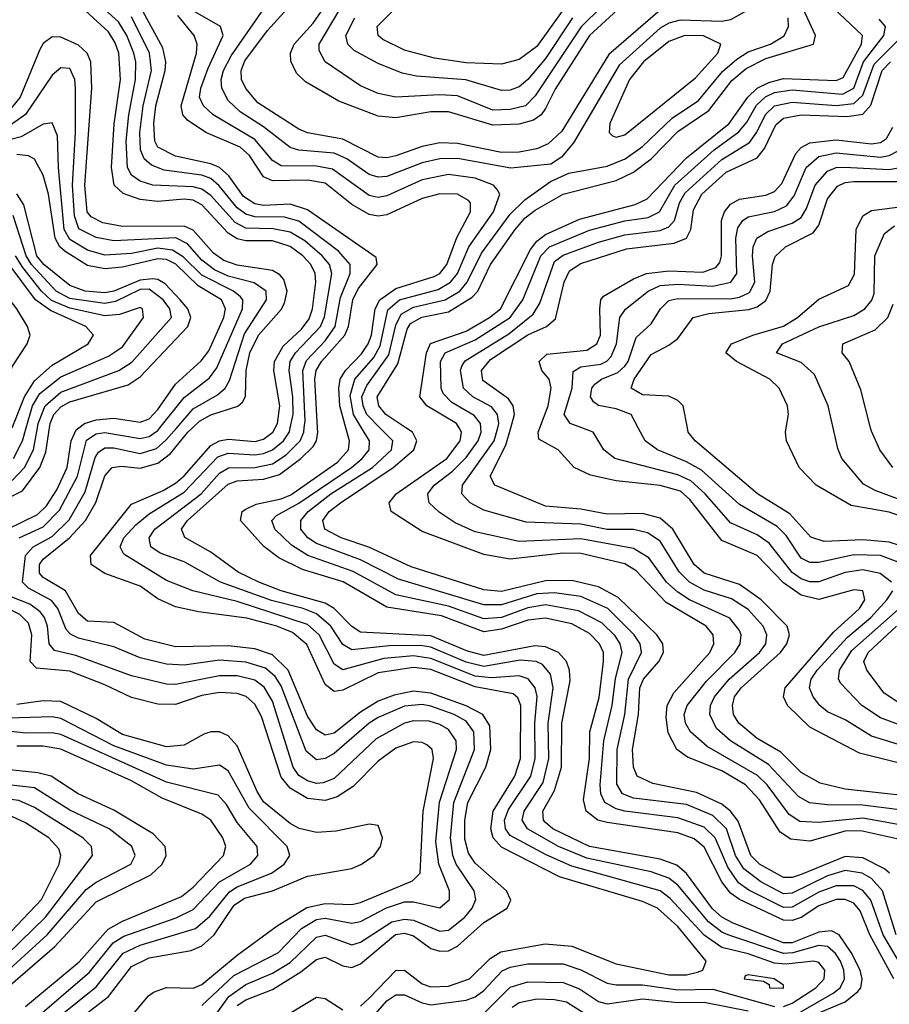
# Model space of a CAD drawing. Header units: inches. Extents: x 990535 to 1117859, y 769386 to 892122.
# Tile 848 of 1056: x 1050356 to 1052330, y 878692 to 880926. Entities that reach past the tile are written whole.
import ezdxf

# ---------------------------------------------------------------- set-up
doc = ezdxf.new("R2010")
doc.units = ezdxf.units.IN
doc.header["$MEASUREMENT"] = 0
doc.layers.add('B0857', color=7, linetype='Continuous')
doc.layers.add('B0858', color=7, linetype='Continuous')

msp = doc.modelspace()

# ---------------------------------------------------------------- linework, layer by layer
at = {"layer": 'B0857', "color": 5}
for points, elevation in [([(1050296.1, 879823.9), (1050362.8, 879857.2), (1050401.9, 879910), (1050415.7, 879944.3), (1050423.9, 880000)], 3620), ([(1050328.4, 879770), (1050396.8, 879803.2), (1050417, 879823), (1050440.5, 879859.5), (1050463.9, 879910), (1050473.5, 879970), (1050484.5, 879995.5), (1050490.4, 880000)], 3580), ([(1050339.6, 879880.4), (1050367.1, 879910), (1050387.6, 879950), (1050396.7, 880000)], 3640), ([(1050342.4, 879930), (1050362.5, 879970), (1050371.1, 880000)], 3660), ([(1050355.4, 879750), (1050410, 879775.4), (1050446.9, 879813.1), (1050487.4, 879890), (1050508.1, 879971.9), (1050530, 879986), (1050550, 879989.5), (1050630, 879975.8), (1050650, 879980), (1050670, 879994), (1050674.8, 880000)], 3560), ([(1050802.2, 878670), (1050831.1, 878710), (1050870, 878736.9), (1050930, 878762.9), (1050970, 878787), (1051030, 878844.9), (1051050, 878849.1), (1051110, 878827.5), (1051130, 878833.4), (1051200.8, 878879.2), (1051230, 878885.6), (1051250, 878882.8), (1051310, 878858.1), (1051330, 878860.5), (1051367, 878890), (1051383.2, 878910), (1051391.5, 878930), (1051388.3, 878950), (1051346.9, 879010), (1051339.4, 879030), (1051334.2, 879070), (1051341.7, 879150), (1051388.4, 879270), (1051386.9, 879310), (1051370, 879334.7), (1051342.3, 879350), (1051290, 879368.3), (1051270, 879372.3), (1051230, 879368.2), (1051170, 879342.9), (1051149.3, 879330), (1051070, 879261.1), (1051050, 879250.2), (1051030, 879246.7), (1051006.7, 879266.7), (1050950, 879414.4), (1050936.1, 879436.1), (1050914.4, 879454.4), (1050870, 879468.3), (1050810, 879472.7), (1050730, 879461.6), (1050690, 879463.7), (1050630, 879478.1), (1050570, 879502.9), (1050490, 879522.7), (1050471.5, 879531.5), (1050462.3, 879542.3), (1050443.1, 879590), (1050428.5, 879608.5), (1050376.4, 879636.4), (1050362.8, 879650), (1050370, 879710.1), (1050386.7, 879730), (1050430, 879753.7), (1050468.7, 879791.3), (1050505.3, 879854.7), (1050527.4, 879932.6), (1050535.2, 879944.8), (1050550, 879954.5), (1050570, 879954.4), (1050630, 879941.9), (1050666.7, 879953.3), (1050688.3, 879971.7), (1050712.9, 880000)], 3540), ([(1050850, 878689.4), (1050870, 878702.5), (1050930, 878726.1), (1050994.3, 878765.7), (1051030, 878794.2), (1051050, 878799.5), (1051090, 878779.9), (1051110, 878775.9), (1051130, 878784.2), (1051209.4, 878850.6), (1051230, 878853.4), (1051250, 878847.9), (1051290, 878819.1), (1051310, 878812.5), (1051330, 878813.9), (1051350, 878823.9), (1051410, 878878), (1051463.2, 878910), (1051471.4, 878928.6), (1051461.7, 878950), (1051390, 879012.5), (1051375.4, 879035.4), (1051367, 879067), (1051366.6, 879110), (1051373.9, 879150), (1051414.3, 879230), (1051425.6, 879270), (1051423.7, 879323.7), (1051407.7, 879350), (1051370, 879369.2), (1051290, 879398.3), (1051250, 879402.6), (1051206.7, 879393.3), (1051170, 879379.5), (1051130, 879355), (1051070, 879307.2), (1051050, 879303), (1051030, 879315.2), (1051010, 879345.9), (1050966, 879450), (1050930, 879484.6), (1050890, 879498.8), (1050830, 879505.5), (1050710, 879503.1), (1050640.5, 879520.5), (1050570, 879558.1), (1050510, 879561.2), (1050490, 879578.5), (1050460.3, 879630), (1050410, 879660.3), (1050401.3, 879670), (1050401.5, 879690), (1050410, 879702.2), (1050469.7, 879750.3), (1050505.9, 879790), (1050529.5, 879830.5), (1050550, 879891), (1050566.1, 879910), (1050587.3, 879912.7), (1050630, 879908.7), (1050670, 879919.6), (1050698.5, 879941.4), (1050737.8, 879990), (1050748.5, 880000)], 3520), ([(1051130, 878688.2), (1051150, 878705.9), (1051210, 878768.9), (1051230, 878769.4), (1051270, 878738.6), (1051290, 878731.7), (1051330, 878733.3), (1051377.6, 878750), (1051424.1, 878795.9), (1051448.8, 878811.2), (1051549.3, 878829.3), (1051610, 878823.9), (1051710, 878784), (1051830, 878759.3), (1051870, 878758.9), (1051894.8, 878765.2), (1051907.2, 878770), (1051914.3, 878790), (1051850, 878868.4), (1051803.8, 878910), (1051770, 878925.3), (1051581.5, 878981.5), (1051450, 879049), (1051430.9, 879070), (1051425.7, 879090), (1051431.2, 879130), (1051480.2, 879210), (1051493.4, 879250), (1051493.8, 879370), (1051487.3, 879387.3), (1051476.2, 879396.2), (1051390, 879412.4), (1051290, 879451.4), (1051250, 879456.6), (1051170, 879444.2), (1051090, 879404.8), (1051070, 879402.1), (1051050, 879418), (1051008.1, 879508.1), (1050975.4, 879535.4), (1050939.9, 879550), (1050871.9, 879568.1), (1050762.3, 879582.3), (1050710, 879594), (1050670, 879612.1), (1050630, 879640.5), (1050550, 879669.6), (1050518.6, 879690), (1050516.8, 879710), (1050610, 879826.4), (1050682.3, 879857.7), (1050710, 879874.6), (1050730, 879891.3), (1050790, 879960.1), (1050810, 879970.7), (1050830, 879973.8), (1050891, 879969), (1050910, 879974), (1050931.3, 879990), (1050936.6, 880000)], 3480), ([(1052090, 878687), (1052110, 878694.6), (1052163.7, 878730), (1052182.4, 878750), (1052183.7, 878770), (1052170, 878786.8), (1052158.5, 878790), (1052096.5, 878783.5), (1052070, 878785.7), (1052010, 878806.5), (1051950, 878821.1), (1051910, 878848.9), (1051832.6, 878932.6), (1051810, 878949.3), (1051610, 879005.5), (1051551.3, 879031.3), (1051470, 879075.2), (1051459, 879090), (1051457, 879110), (1051466, 879134), (1051516.6, 879210), (1051526.6, 879250), (1051525.5, 879330), (1051530.6, 879390.6), (1051526.7, 879410), (1051510.7, 879430.7), (1051490, 879437.3), (1051427.2, 879432.8), (1051390, 879436.4), (1051290, 879476.4), (1051250, 879482.7), (1051183, 879477), (1051090, 879451.2), (1051070, 879463.9), (1051035.9, 879530), (1051010, 879553.4), (1050850, 879606.1), (1050749.2, 879630), (1050690, 879653.5), (1050593.1, 879713.1), (1050584.6, 879730), (1050593, 879750), (1050620.2, 879779.8), (1050650, 879805), (1050730, 879853.6), (1050806, 879934), (1050830, 879942.4), (1050890, 879938.4), (1050910, 879941.5), (1050930.1, 879949.9), (1050954.9, 879970), (1050968.8, 879991.1), (1050970.7, 880000)], 3460), ([(1052110, 878663.7), (1052202.5, 878717.5), (1052218.7, 878730), (1052228.9, 878750), (1052227.4, 878770), (1052219.5, 878790), (1052207.9, 878807.9), (1052190, 878823.1), (1052170, 878825.9), (1052110.9, 878809.1), (1052090, 878807.7), (1051968.1, 878848.1), (1051950, 878856), (1051919.5, 878879.5), (1051850, 878962.2), (1051830, 878978.1), (1051790, 878992.8), (1051643.7, 879023.7), (1051579.4, 879050), (1051509.4, 879090), (1051496.9, 879110), (1051501.2, 879130), (1051544.3, 879195.7), (1051557.8, 879250), (1051555.9, 879330), (1051567.4, 879410), (1051561, 879441), (1051542.8, 879462.8), (1051528.7, 879470), (1051492.6, 879472.6), (1051410, 879458.3), (1051370, 879468.2), (1051290, 879502.3), (1051266.4, 879506.4), (1051194.3, 879505.7), (1051110, 879496.4), (1051090, 879508.6), (1051062.7, 879550), (1051030, 879577.9), (1051000.1, 879590), (1050928, 879608), (1050811.9, 879650), (1050730, 879695.8), (1050675.2, 879715.2), (1050654, 879730), (1050650.2, 879750), (1050663.1, 879770), (1050768.3, 879850), (1050810, 879897), (1050830.7, 879909.3), (1050890, 879909.7), (1050930, 879918.1), (1050961.5, 879938.5), (1050992.7, 879970), (1051001.2, 879990), (1051002.4, 880000)], 3440), ([(1052170, 878673.1), (1052230, 878697.7), (1052258.9, 878721.1), (1052265.7, 878730), (1052269, 878750), (1052264.1, 878770), (1052244, 878810), (1052216.6, 878850), (1052199.1, 878859.1), (1052170, 878856), (1052110, 878831.9), (1052090, 878831.6), (1051976, 878876), (1051950, 878889.8), (1051928.6, 878908.6), (1051870, 878988.9), (1051847.8, 879007.8), (1051810, 879021.6), (1051650, 879050.4), (1051566.4, 879090), (1051550, 879104.8), (1051545.6, 879110), (1051543.7, 879130), (1051570, 879176.9), (1051586.2, 879230), (1051587, 879330), (1051606.2, 879426.2), (1051604.7, 879450), (1051597.9, 879470), (1051579.6, 879490), (1051550, 879503.1), (1051525.7, 879505.7), (1051410, 879483.6), (1051373, 879493), (1051290, 879527.8), (1051130, 879536), (1051110, 879549.1), (1051069.9, 879589.9), (1051050, 879602.1), (1050950, 879630.3), (1050898.9, 879650), (1050852.5, 879672.5), (1050790, 879717.8), (1050731.4, 879751.4), (1050723.4, 879770), (1050737.7, 879790), (1050830, 879871.9), (1050850, 879879.8), (1050910, 879883.5), (1050945.8, 879894.2), (1050994.4, 879930), (1051022.4, 879957.6), (1051029.8, 879970), (1051033, 879990), (1051032.4, 880000)], 3420), ([(1052340.3, 878750), (1052285.9, 878850), (1052264.3, 878904.3), (1052250, 878921.4), (1052230, 878930.3), (1052210, 878930.1), (1052170, 878915.5), (1052130, 878889.4), (1052110, 878882.6), (1052090, 878883.3), (1051989.9, 878930), (1051970, 878944.7), (1051950.2, 878970.2), (1051910, 879048.8), (1051887.3, 879067.3), (1051850, 879081.2), (1051690, 879104.3), (1051668.6, 879110), (1051642, 879130), (1051635.8, 879155.8), (1051649.4, 879250), (1051650.6, 879310), (1051671.5, 879388.5), (1051681.9, 879470), (1051681.2, 879490), (1051672.7, 879510), (1051650, 879533.7), (1051610, 879555.2), (1051550, 879568.2), (1051510, 879563.3), (1051450, 879542.8), (1051410, 879536.9), (1051313.5, 879573.5), (1051190, 879592.7), (1051090.8, 879650.8), (1050998.4, 879678.4), (1050945, 879705), (1050910.9, 879730.9), (1050857.7, 879790), (1050861.6, 879810), (1050870, 879815.5), (1050893.1, 879826.9), (1050950, 879839), (1050971.8, 879848.2), (1051077.8, 879922.2), (1051102.6, 879950), (1051105.2, 879970), (1051096.9, 880000)], 3380), ([(1052375.1, 878750), (1052316.1, 878850), (1052288.6, 878928.6), (1052270, 878950.4), (1052250, 878960.8), (1052210, 878961.3), (1052170, 878946.6), (1052110, 878912.5), (1052090, 878911.8), (1052011.2, 878951.2), (1051988.1, 878968.1), (1051963.6, 879003.6), (1051935.2, 879070), (1051910, 879093.8), (1051850, 879115.3), (1051729.9, 879130), (1051710, 879135.4), (1051684.9, 879150), (1051675.4, 879170), (1051674.2, 879190), (1051682.2, 879290), (1051701.2, 879370), (1051708.6, 879431.4), (1051724.1, 879490), (1051719.7, 879510), (1051708.2, 879528.2), (1051677.4, 879557.4), (1051624.6, 879584.6), (1051550, 879598.1), (1051510, 879591.6), (1051450, 879569.7), (1051410, 879566.4), (1051330, 879595.7), (1051210, 879621.3), (1051113.7, 879673.7), (1051010.6, 879710.6), (1050973.6, 879733.6), (1050935.5, 879770), (1050928.9, 879790), (1050939.2, 879800.8), (1050990, 879829.2), (1051109.5, 879910), (1051133.9, 879930), (1051149.5, 879950), (1051150.5, 879970), (1051132.1, 880000)], 3360), ([(1052345.7, 878850), (1052314.5, 878950), (1052290, 878978), (1052268.7, 878990), (1052230, 878995.8), (1052190, 878983.7), (1052110, 878944.7), (1052090, 878943.2), (1052038.6, 878970), (1051999.9, 878999.9), (1051981.5, 879030), (1051960.7, 879090), (1051930, 879120.3), (1051870, 879145.4), (1051750, 879160.1), (1051724.9, 879170), (1051711.8, 879191.8), (1051712.7, 879270), (1051730, 879350), (1051738.5, 879430), (1051767.7, 879490), (1051764.7, 879510), (1051751.4, 879530), (1051691.1, 879590), (1051630, 879617.6), (1051570, 879625.9), (1051530, 879623), (1051450, 879598.1), (1051410, 879598.1), (1051216.4, 879656.4), (1051130, 879700.6), (1051030, 879737.5), (1051010.5, 879750), (1050994.3, 879770), (1050994.4, 879790), (1051011.3, 879810), (1051062.5, 879850), (1051157, 879910), (1051200.7, 879950), (1051203.4, 879970), (1051174, 880000)], 3340), ([(1052330.6, 878990), (1052319.6, 878999.6), (1052270, 879024.5), (1052230, 879027.2), (1052130, 878986.7), (1052110, 878980.1), (1052090, 878980), (1052035.5, 879010), (1052016.3, 879030), (1051987.5, 879107.5), (1051970.1, 879130.1), (1051950, 879146.3), (1051892.9, 879172.9), (1051793.3, 879193.3), (1051758.2, 879210), (1051750, 879230), (1051747.4, 879270), (1051761.2, 879350), (1051764, 879410), (1051772, 879430), (1051806.9, 879470), (1051817.4, 879490), (1051816.2, 879510), (1051802.6, 879530), (1051714.7, 879614.7), (1051670, 879639), (1051610, 879653.2), (1051550, 879652.6), (1051450, 879628.4), (1051410, 879632.3), (1051244.7, 879684.7), (1051148.9, 879728.9), (1051086.3, 879750), (1051048.7, 879770), (1051044.4, 879790), (1051058.9, 879810), (1051084.5, 879830), (1051203.9, 879910), (1051250.9, 879950), (1051258.2, 879970), (1051248.2, 879990), (1051233, 880000)], 3320), ([(1052347.6, 879067.6), (1052265.9, 879085.9), (1052230, 879084.7), (1052150, 879062.5), (1052106.8, 879066.8), (1052082.5, 879082.5), (1052035.7, 879155.7), (1052004, 879190), (1051950, 879221.5), (1051872.5, 879252.5), (1051848.3, 879270), (1051828.4, 879308.4), (1051823.9, 879343.9), (1051826.4, 879370), (1051841.3, 879398.7), (1051923.2, 879490), (1051932.3, 879510), (1051930.6, 879530), (1051914.2, 879550), (1051823.6, 879603.6), (1051755.8, 879675.8), (1051730, 879691.2), (1051630, 879714.8), (1051590, 879715.5), (1051470, 879702), (1051410, 879712.6), (1051270, 879764.4), (1051199.3, 879810), (1051195, 879830), (1051210.6, 879850), (1051325.7, 879930), (1051356.2, 879970), (1051359.1, 879990), (1051353.7, 880000)], 3280), ([(1052392.2, 879092.2), (1052270, 879114.3), (1052170, 879104.3), (1052127.3, 879107.3), (1052102.6, 879122.6), (1052052.7, 879190), (1052030.9, 879210.9), (1051916.9, 879276.9), (1051879.3, 879310), (1051867.8, 879330), (1051864.4, 879350), (1051871.3, 879370), (1051915.1, 879424.9), (1051979.5, 879490), (1051992.1, 879510), (1051993.9, 879530), (1051990, 879539.8), (1051967.9, 879567.9), (1051876.7, 879610), (1051850, 879627), (1051824.2, 879650), (1051784.7, 879704.7), (1051750, 879726.5), (1051630, 879748.4), (1051490, 879742.3), (1051390, 879763.8), (1051344.7, 879784.7), (1051308.6, 879808.6), (1051285.6, 879830), (1051283.5, 879843.5), (1051283, 879850), (1051297.4, 879870), (1051338.7, 879901.3), (1051370, 879932.2), (1051396.8, 879970), (1051404.2, 879990), (1051403.4, 880000)], 3260), ([(1052406.9, 879126.9), (1052270, 879143.9), (1052190, 879144.4), (1052149.4, 879149.4), (1052123.9, 879163.9), (1052056.2, 879236.2), (1051969.9, 879290), (1051938, 879318), (1051922.9, 879350), (1051924.2, 879370), (1051933.3, 879390), (1051967.1, 879430), (1052035.6, 879490), (1052049.7, 879510), (1052052.6, 879530), (1052043.6, 879550), (1052010, 879588), (1051971.8, 879611.8), (1051910, 879632), (1051877.1, 879650), (1051853, 879673), (1051810, 879742.4), (1051781.6, 879761.6), (1051750, 879768.9), (1051690, 879769.5), (1051630, 879781.2), (1051505.7, 879785.7), (1051410, 879813.4), (1051378.7, 879830), (1051360.1, 879850), (1051361.5, 879870), (1051433.2, 879970), (1051441.5, 880000)], 3240), ([(1052450, 879156.2), (1052230, 879180.6), (1052173.5, 879193.5), (1052130, 879217.9), (1052084.3, 879264.3), (1052030, 879295.1), (1051988.7, 879330), (1051976.9, 879350), (1051974.4, 879370), (1051979.2, 879390), (1051994.3, 879410), (1052083.3, 879490), (1052097.6, 879510), (1052104, 879530), (1052098.4, 879550), (1052039.3, 879610), (1051990, 879644.8), (1051909.9, 879670), (1051887.5, 879690), (1051839.2, 879770), (1051810, 879794.6), (1051770, 879805.5), (1051690, 879804), (1051630, 879815), (1051550, 879822.2), (1051434.7, 879870), (1051424.4, 879890), (1051459.7, 879960.3), (1051470.9, 880000)], 3220), ([(1052389.8, 879230), (1052262.3, 879262.3), (1052150, 879321), (1052099.2, 879370), (1052089.9, 879390), (1052094, 879410), (1052203.7, 879536.3), (1052262.3, 879590), (1052274.6, 879610), (1052269.9, 879629.9), (1052250, 879632.7), (1052170, 879610.8), (1052130, 879620), (1052090, 879648), (1052030, 879710), (1051950, 879744.4), (1051877.6, 879837.6), (1051856, 879856), (1051810, 879869.3), (1051710, 879879.6), (1051652.1, 879892.1), (1051614.7, 879910), (1051578.6, 879950), (1051534.5, 879974.5), (1051533.2, 879990), (1051537, 880000)], 3180), ([(1052335.4, 879650), (1052309.8, 879669.8), (1052270, 879677.6), (1052230, 879671.6), (1052170, 879650.8), (1052150, 879650.6), (1052130, 879657.6), (1052110, 879671.4), (1052057.9, 879737.9), (1052030, 879757.5), (1051970, 879784.3), (1051912.4, 879850), (1051879.6, 879879.6), (1051850, 879893.2), (1051707.1, 879930), (1051682, 879950), (1051658.4, 879990), (1051632.1, 880000)], 3160), ([(1052350, 879694.9), (1052310, 879710), (1052250, 879711.5), (1052170, 879694.3), (1052150, 879694.3), (1052130, 879704.3), (1052096, 879756), (1052076, 879776), (1051990, 879826), (1051904, 879904), (1051870, 879923), (1051803.9, 879950), (1051776.2, 879970), (1051760.1, 880000)], 3140), ([(1052353.1, 879733.1), (1052330, 879740.7), (1052270, 879745.8), (1052182.1, 879742.1), (1052151.8, 879751.8), (1052104.5, 879804.5), (1052031.4, 879850), (1051889.9, 879970), (1051874, 879990), (1051872, 880000)], 3120), ([(1052390, 879787.2), (1052330, 879808.4), (1052243.7, 879823.7), (1052164.4, 879870), (1052125.5, 879910), (1052097.2, 879970), (1052094.5, 879990), (1052096.2, 880000)], 3080), ([(1052399.6, 879819.6), (1052297.9, 879857.9), (1052271.9, 879871.9), (1052222.2, 879930), (1052213.1, 879953.1), (1052202.6, 880000)], 3060), ([(1052338.5, 879910), (1052308.7, 879950), (1052290, 879992), (1052287.9, 880000)], 3040), ([(1050770, 878689.5), (1050842.7, 878757.3), (1050944.1, 878810), (1050995.7, 878864.3), (1051030, 878884.5), (1051050, 878887.7), (1051110, 878876.2), (1051130, 878880.3), (1051189.2, 878910.8), (1051230, 878924.6), (1051250, 878925), (1051310, 878911), (1051332.3, 878930), (1051331.7, 878950), (1051307.7, 879010), (1051301, 879061), (1051309.4, 879150.6), (1051347.9, 879270), (1051346.9, 879290), (1051330, 879315.3), (1051310, 879327.1), (1051285.7, 879334.3), (1051250, 879335), (1051230, 879329.7), (1051165.3, 879294.7), (1051070, 879204.8), (1051045.4, 879194.6), (1051030, 879193.3), (1051010, 879198.9), (1050990, 879210.9), (1050977.2, 879230), (1050930, 879379.9), (1050911.3, 879411.3), (1050890, 879427.5), (1050850, 879437.2), (1050810, 879437.5), (1050710, 879417.7), (1050690, 879418.3), (1050610, 879437), (1050483.7, 879483.7), (1050435.1, 879495.1), (1050423.1, 879510), (1050419.2, 879550), (1050413, 879570), (1050402.8, 879582.8), (1050379.7, 879599.7), (1050336.8, 879616.8)], 3560), ([(1052405, 879264.9), (1052290, 879300.8), (1052230, 879337.6), (1052190, 879355.5), (1052172.2, 879370), (1052157.7, 879390), (1052148.8, 879410), (1052152.9, 879430), (1052166.2, 879450), (1052235, 879525), (1052288.1, 879570), (1052324.9, 879610), (1052338.3, 879630)], 3160), ([(1050590, 878640.9), (1050648.8, 878711.2), (1050660.4, 878719.6), (1050690, 878730.2), (1050750, 878729.1), (1050770, 878737.2), (1050850, 878804), (1050940.6, 878870), (1051008.4, 878911.6), (1051050, 878920.9), (1051110, 878918.8), (1051130, 878923.2), (1051248, 878972), (1051265.1, 878990), (1051272.6, 879130), (1051295.7, 879250), (1051292.5, 879270), (1051280.7, 879280.7), (1051270, 879286.4), (1051250, 879287.4), (1051210, 879273.4), (1051170, 879244), (1051113.5, 879186.5), (1051077.2, 879162.8), (1051050, 879154.6), (1051010, 879159.3), (1050970, 879182.3), (1050950, 879207.8), (1050905.2, 879345.2), (1050890, 879372.7), (1050870.3, 879390.3), (1050850, 879397.4), (1050810, 879399.8), (1050770, 879392.9), (1050710, 879372.6), (1050670, 879372.7), (1050610, 879388), (1050550, 879417.1), (1050470, 879448.1), (1050394.8, 879454.8), (1050380.2, 879470), (1050384.1, 879530), (1050376.6, 879556.6), (1050356.4, 879576.4), (1050290, 879610)], 3580), ([(1052410, 879304.7), (1052310, 879341.7), (1052268, 879370), (1052220.3, 879420.3), (1052215.2, 879430), (1052217, 879450), (1052244.9, 879495.1), (1052350, 879587.9)], 3140), ([(1052360.7, 879370), (1052318.3, 879398.3), (1052279, 879450), (1052272.7, 879470), (1052282.6, 879490), (1052346.6, 879550)], 3120), ([(1050219.3, 878640.7), (1050247.8, 878710), (1050270.7, 878750), (1050414.8, 878890), (1050521.5, 879030), (1050519.5, 879050), (1050499.7, 879070), (1050390, 879138.6), (1050354.2, 879154.2), (1050250, 879167.7), (1050230, 879164.3), (1050170, 879133.4), (1050150, 879130.4), (1050130, 879138.5), (1050110, 879157.2), (1050088.6, 879188.6), (1050057.5, 879270), (1050019, 879330), (1050004.5, 879370), (1050008.5, 879410), (1050024.8, 879470), (1050015.4, 879510), (1050000, 879534.2)], 3760), ([(1050454.1, 878630), (1050558.3, 878710), (1050610, 878777.8), (1050650, 878797.9), (1050745.3, 878814.7), (1050770, 878824.8), (1050797.9, 878850), (1050843.1, 878916.9), (1050866.7, 878933.3), (1050930, 878949.7), (1051010, 878983), (1051110, 879000.4), (1051132.6, 879010), (1051160.8, 879030), (1051175.5, 879050), (1051179.6, 879070), (1051170, 879097.8), (1051150, 879101.1), (1051074.8, 879085.2), (1051030, 879082.2), (1050990.8, 879090.8), (1050970, 879102.5), (1050910, 879151.9), (1050895.1, 879175.1), (1050850, 879278.2), (1050830, 879300.9), (1050810.2, 879310.2), (1050790, 879310.5), (1050774.7, 879305.3), (1050730, 879279.8), (1050690, 879276.3), (1050590, 879304.5), (1050530, 879340.8), (1050450, 879379), (1050410, 879380.8), (1050350, 879372.2)], 3620), ([(1050418, 878642), (1050530, 878731.7), (1050591.4, 878808.6), (1050630, 878826.4), (1050755.8, 878864.2), (1050787.8, 878892.2), (1050832.4, 878947.6), (1050850, 878959), (1050927.9, 878990), (1050957, 879010), (1050969.9, 879030), (1050963.4, 879050), (1050877.1, 879137.1), (1050830, 879222), (1050810, 879234.9), (1050750, 879225.6), (1050690, 879234.4), (1050570, 879278.9), (1050450, 879340.4), (1050430, 879344.6), (1050330, 879341.6)], 3640), ([(1050196.8, 878663.2), (1050228.9, 878731.1), (1050252.8, 878770), (1050406.2, 878930), (1050446, 879010), (1050449.7, 879030), (1050445, 879045), (1050422.9, 879070), (1050370, 879104), (1050330, 879122), (1050291.5, 879131.5), (1050250, 879134.5), (1050230, 879130.5), (1050150, 879096.1), (1050130, 879097.9), (1050110, 879110.4), (1050067.5, 879167.5), (1050027.4, 879267.4), (1050000, 879312.9)], 3780), ([(1050380.7, 878650), (1050514.9, 878765.1), (1050568.3, 878831.7), (1050592.8, 878847.2), (1050711.9, 878888.1), (1050750, 878907.2), (1050810, 878970), (1050880.3, 879010), (1050897.1, 879030), (1050895.3, 879050), (1050850, 879104.8), (1050825.7, 879145.7), (1050807, 879167), (1050690, 879195.8), (1050450, 879304), (1050430, 879308.3), (1050370, 879307), (1050330, 879311.9)], 3660), ([(1050370, 878687.1), (1050491.3, 878788.7), (1050557.6, 878862.4), (1050590, 878880.6), (1050723.4, 878936.6), (1050750, 878958.2), (1050818.9, 879030), (1050824.2, 879050), (1050817.3, 879070), (1050790.1, 879110.1), (1050770, 879123.9), (1050679.8, 879159.8), (1050610, 879199.3), (1050450, 879271.1), (1050410, 879277.6), (1050350, 879277.8)], 3680), ([(1050318.3, 878721.7), (1050436.3, 878823.7), (1050530, 878925), (1050654.1, 878985.9), (1050680.1, 879010), (1050688.9, 879030), (1050686.7, 879050), (1050659.1, 879079.1), (1050570, 879132.5), (1050489.4, 879169.4), (1050427.7, 879210), (1050397.5, 879217.5), (1050270, 879231.1)], 3720), ([(1050298.7, 878741.3), (1050419.1, 878850), (1050507.2, 878952.8), (1050530, 878969.1), (1050609, 879010), (1050618.4, 879030), (1050611.1, 879050), (1050559.7, 879090), (1050470, 879132.5), (1050390, 879183.2), (1050250, 879199.5)], 3740), ([(1051130, 878631), (1051190, 878700.1), (1051210, 878713.6), (1051230, 878713.8), (1051270, 878695.5), (1051290, 878691.4), (1051370, 878701.4), (1051390, 878709.1), (1051410, 878723.8), (1051451.7, 878768.3), (1051470, 878776.9), (1051510, 878784.1), (1051590, 878784.2), (1051630, 878770.5), (1051690, 878740), (1051710, 878736.6), (1051770, 878736.1), (1051850, 878725.2), (1051930, 878726.5), (1052070, 878687.1)], 3460), ([(1051410, 878671.4), (1051470, 878731.2), (1051510, 878743.1), (1051590, 878742), (1051627.4, 878727.4), (1051670, 878698.7), (1051690, 878693.4), (1051770, 878705), (1051850, 878696.6), (1051910, 878696.9), (1052010, 878677.2)], 3440), ([(1050956, 878664), (1051030, 878708.5), (1051050, 878705.3), (1051090, 878679.6)], 3480), ([(1051474.5, 878685.5), (1051490, 878696.6), (1051530, 878704.5), (1051570, 878703.5), (1051597.6, 878697.6), (1051670, 878651.6)], 3420)]:
    msp.add_lwpolyline(points, dxfattribs=dict(at, elevation=elevation))
at = {"layer": 'B0857', "color": 5, "elevation": 3480}
msp.add_lwpolyline([(1052010, 878759.1), (1052003.2, 878756.8), (1052000.9, 878750), (1052044.5, 878744.5), (1052057.4, 878737.4), (1052058, 878730), (1052090, 878729.2), (1052090, 878735.6), (1052069.2, 878750)], close=True, dxfattribs=at)
at = {"layer": 'B0858', "color": 5}
for points, elevation in [([(1051770, 881047.2), (1051630.7, 880909.3), (1051526.8, 880753.2), (1051504.2, 880730), (1051470, 880721.8), (1051430, 880720.6), (1051350, 880752.5), (1051310, 880755), (1051210.2, 880750.2), (1051170, 880758.3), (1051130, 880775.3), (1051050, 880829.9), (1051035.8, 880855.8), (1051036.5, 880870), (1051083.9, 880950)], 3260), ([(1051785.2, 881014.8), (1051650, 880889.7), (1051571.9, 880768.1), (1051550, 880724.4), (1051539.8, 880710), (1051522.5, 880697.5), (1051490, 880688.4), (1051430, 880686.6), (1051330, 880716.7), (1051290, 880716.2), (1051210, 880702.8), (1051170, 880706.6), (1051080.8, 880740.8), (1051004.8, 880784.8), (1050984.6, 880804.6), (1050971.7, 880831.7), (1050971.3, 880850), (1050979.2, 880870), (1051022.6, 880917.4), (1051058.7, 880970)], 3280), ([(1051591.5, 880950), (1051530, 880865), (1051490, 880835), (1051450, 880824.9), (1051370, 880827.5), (1051298, 880838), (1051230, 880856.7), (1051180.8, 880880.8), (1051170.3, 880890), (1051168.1, 880910), (1051247.6, 880990)], 3220), ([(1050936.6, 880000), (1050941.9, 880010), (1050947.1, 880050), (1050933.6, 880130), (1050935.1, 880150), (1050954.8, 880185.2), (1050996.4, 880223.6), (1051013.2, 880246.8), (1051021, 880270), (1051028.4, 880330), (1051026.9, 880350), (1051017.4, 880370), (1050999.3, 880390), (1050970, 880411.3), (1050930, 880424), (1050870, 880423.8), (1050850, 880428.5), (1050830, 880441.6), (1050770, 880505.8), (1050750, 880515.9), (1050730, 880518.5), (1050670, 880513.4), (1050630, 880517.6), (1050591.2, 880531.2), (1050571.2, 880550), (1050565.2, 880590), (1050570.7, 880689.3), (1050585.6, 880790), (1050581.3, 880850), (1050573.4, 880873.4), (1050558, 880898), (1050479.7, 880970)], 3480), ([(1050970.7, 880000), (1050976.8, 880030), (1050976.5, 880070), (1050967.8, 880130), (1050970.7, 880150), (1050982.6, 880170), (1051039.3, 880230), (1051048.1, 880251.9), (1051065.2, 880350), (1051059.3, 880370), (1051043.3, 880390), (1051003.7, 880423.7), (1050970, 880443.7), (1050931.4, 880451.4), (1050870, 880452.5), (1050845.5, 880465.5), (1050790, 880526.9), (1050770, 880540.9), (1050750, 880546.5), (1050658.8, 880550), (1050630, 880559.1), (1050610, 880573.1), (1050600.9, 880590), (1050598.3, 880650), (1050604.2, 880710), (1050619.5, 880790), (1050619.8, 880830), (1050615.3, 880850), (1050599.7, 880890), (1050580.7, 880920.7), (1050526.5, 880970)], 3460), ([(1052051.1, 880971.1), (1051970, 880925.3), (1051950, 880921.5), (1051855.5, 880924.5), (1051830, 880917.8), (1051810, 880906.4), (1051717.4, 880822.6), (1051613.8, 880646.2), (1051586.4, 880613.6), (1051562.1, 880597.9), (1051471.2, 880588.8), (1051350, 880610.5), (1051310, 880610.1), (1051270, 880600.7), (1051190, 880569.7), (1051170, 880568.6), (1051150, 880574.8), (1051099.2, 880610), (1051070, 880622.8), (1050990, 880629.8), (1050970, 880635.3), (1050910, 880682.8), (1050856.9, 880716.9), (1050830, 880742.2), (1050815, 880770), (1050813.8, 880790), (1050819, 880810), (1050836.6, 880843.4), (1050910.6, 880950)], 3340), ([(1051233, 880000), (1051187.3, 880030), (1051171.3, 880050), (1051167.9, 880070), (1051214.9, 880145.1), (1051236.2, 880223.8), (1051243.8, 880236.2), (1051269.2, 880250.8), (1051330, 880262.9), (1051383.7, 880296.3), (1051396.1, 880310), (1051424.8, 880370), (1051480.7, 880450), (1051503.9, 880476.1), (1051526.7, 880493.3), (1051590, 880529.5), (1051710, 880560.6), (1051750, 880580), (1051790, 880610), (1051850, 880672.2), (1051920.6, 880719.4), (1051972.7, 880787.3), (1052005.4, 880814.6), (1052050, 880837.4), (1052157.8, 880870), (1052162.4, 880890), (1052126, 880970)], 3320), ([(1051353.7, 880000), (1051348.2, 880010), (1051280.4, 880050), (1051264.6, 880070), (1051279.5, 880170), (1051288.9, 880191.1), (1051370, 880219.4), (1051422.6, 880250), (1051447.4, 880270), (1051515.8, 880404.2), (1051530, 880422.9), (1051550, 880438.7), (1051626.8, 880473.2), (1051753.6, 880506.4), (1051780.6, 880519.4), (1051870, 880612.2), (1051967, 880690), (1052009, 880750), (1052030.1, 880769.9), (1052056.7, 880783.3), (1052090, 880792.2), (1052210, 880787.5), (1052225.3, 880794.7), (1052266.8, 880870), (1052269.7, 880890), (1052190, 880964.4)], 3280), ([(1051032.4, 880000), (1051026.3, 880110), (1051029.4, 880130), (1051041.3, 880150), (1051094.2, 880210), (1051102.8, 880230), (1051112.9, 880290), (1051124.8, 880315.2), (1051167.8, 880370), (1051165.8, 880385.8), (1051010, 880494.1), (1050970, 880506.9), (1050910, 880504.1), (1050890, 880508.2), (1050864.8, 880524.8), (1050831.3, 880571.3), (1050810, 880590), (1050790, 880598.4), (1050710, 880615.7), (1050670, 880636.4), (1050662.9, 880650), (1050660.9, 880690), (1050665.5, 880730), (1050686.5, 880810), (1050688.2, 880830), (1050681.4, 880861.4), (1050631.8, 880951.8)], 3420), ([(1051096.9, 880000), (1051083, 880050), (1051080.5, 880090), (1051084.1, 880110), (1051095.9, 880130), (1051132.3, 880167.7), (1051147.4, 880190), (1051154.7, 880210), (1051163.4, 880270), (1051173.6, 880290), (1051210, 880315.7), (1051297.2, 880342.8), (1051310.2, 880350), (1051326.1, 880370), (1051348.8, 880431.2), (1051379.9, 880490), (1051379.3, 880510), (1051375.2, 880515.2), (1051349.9, 880529.9), (1051310, 880530.8), (1051270, 880520), (1051190, 880482.6), (1051170, 880480.2), (1051150, 880483.7), (1051110, 880506.6), (1051050, 880554.4), (1051010, 880561.9), (1050930, 880560.2), (1050910, 880569.3), (1050877.7, 880617.7), (1050856.7, 880636.7), (1050779.2, 880670), (1050737.3, 880697.3), (1050726.7, 880710), (1050723.1, 880730), (1050757.4, 880850), (1050758.9, 880870), (1050752.8, 880890), (1050715.4, 880935.3)], 3380), ([(1051132.1, 880000), (1051113.8, 880030), (1051106.7, 880073.3), (1051117.3, 880110), (1051160.3, 880159.7), (1051174.5, 880185.5), (1051192.3, 880267.7), (1051218.4, 880290), (1051306.3, 880313.7), (1051334.1, 880330), (1051350.3, 880350), (1051375.8, 880410), (1051431.7, 880490), (1051446.6, 880530), (1051440.5, 880540.5), (1051431.6, 880550), (1051390, 880565.9), (1051330, 880574.3), (1051270, 880562), (1051190, 880525.8), (1051170, 880522.4), (1051150, 880526.5), (1051066.2, 880586.2), (1051030, 880593.5), (1050950, 880593.8), (1050930, 880606.2), (1050890, 880653.8), (1050795.9, 880710), (1050773.4, 880730), (1050764.9, 880750), (1050767.6, 880770), (1050784.1, 880815.9), (1050818.2, 880890), (1050812.2, 880910), (1050750, 880945.4)], 3360), ([(1051810, 880947.1), (1051693.7, 880846.3), (1051587.1, 880672.9), (1051555.7, 880644.3), (1051530, 880632.4), (1051490, 880624.9), (1051450, 880624.2), (1051350, 880644.9), (1051310, 880646.1), (1051270, 880638.3), (1051210, 880616.7), (1051190, 880612.1), (1051170, 880613.5), (1051090, 880654.4), (1051010, 880669.1), (1050990, 880677), (1050897.3, 880737.3), (1050869.6, 880769.6), (1050859.6, 880790), (1050859, 880810), (1050867.8, 880832.2), (1050919, 880901), (1050963.7, 880950)], 3320), ([(1051002.4, 880000), (1051004.2, 880015.8), (1050999, 880130), (1051007.6, 880152.4), (1051050, 880197), (1051072.3, 880230), (1051084.6, 880295.4), (1051106.7, 880350), (1051106.6, 880370), (1051080.3, 880400.3), (1050990, 880468.4), (1050957.7, 880477.7), (1050890, 880478.4), (1050870, 880484.7), (1050850, 880499.2), (1050809.1, 880549.1), (1050790, 880565.2), (1050770, 880572.8), (1050684.1, 880584.1), (1050655.4, 880595.4), (1050639, 880610), (1050630.5, 880630.5), (1050629.5, 880670), (1050636.8, 880730), (1050655.6, 880810), (1050651, 880850), (1050610, 880931.8)], 3440), ([(1051611.2, 880930), (1051550, 880837.9), (1051510, 880789.9), (1051490, 880773.1), (1051470, 880765.6), (1051450, 880764.8), (1051368.9, 880788.9), (1051257.4, 880797.4), (1051224.5, 880804.5), (1051170, 880825.9), (1051115.9, 880855.9), (1051101.1, 880870), (1051097, 880890), (1051117.4, 880930)], 3240), ([(1051174, 880000), (1051144.7, 880030), (1051135.8, 880050), (1051133.3, 880070), (1051144.4, 880095.6), (1051194.5, 880165.5), (1051210, 880233), (1051222.4, 880257.6), (1051250, 880273.3), (1051322.4, 880290), (1051355.1, 880310), (1051372.4, 880330), (1051404.3, 880395.7), (1051470, 880484.8), (1051503, 880517), (1051561.6, 880558.4), (1051602.7, 880577.3), (1051690, 880593.6), (1051731, 880610), (1051770, 880638.1), (1051837.6, 880702.4), (1051897.4, 880742.6), (1051952, 880808), (1051984.2, 880835.8), (1052010, 880852.9), (1052060.4, 880870), (1052091.4, 880888.6), (1052101.7, 880910), (1052100.3, 880930)], 3340), ([(1051403.4, 880000), (1051402.6, 880010), (1051388.1, 880028.1), (1051337.1, 880057.1), (1051317.5, 880077.5), (1051313.2, 880090), (1051311.6, 880150), (1051322.5, 880170), (1051390, 880199.2), (1051469.8, 880250.2), (1051498.5, 880290), (1051539.2, 880390), (1051558.8, 880410), (1051650, 880447.9), (1051730, 880469.2), (1051783.1, 880476.9), (1051808.3, 880490), (1051843.4, 880550), (1051932.8, 880630), (1051988.7, 880671.3), (1052006.9, 880693.1), (1052028.6, 880731.4), (1052049.1, 880750.9), (1052070, 880760.6), (1052110, 880766.2), (1052223.7, 880756.3), (1052249.7, 880770), (1052271.7, 880830), (1052317.9, 880890), (1052321.5, 880910), (1052306.9, 880926.9)], 3260), ([(1050748.5, 880000), (1050764.8, 880015.2), (1050790, 880029.5), (1050851.4, 880048.6), (1050861.9, 880058.1), (1050869, 880071), (1050870.3, 880130), (1050878.8, 880170), (1050898.3, 880210), (1050950, 880268.2), (1050957.3, 880282.7), (1050963.4, 880310), (1050956, 880336), (1050947, 880347), (1050930, 880356.6), (1050850, 880368.5), (1050819.6, 880379.6), (1050796.1, 880396.1), (1050750, 880448.3), (1050730, 880457.3), (1050590, 880456.7), (1050545.1, 880465.1), (1050518.7, 880478.7), (1050509.6, 880490), (1050504.5, 880550), (1050520.1, 880770), (1050518.2, 880830), (1050509.4, 880850), (1050490, 880867.9), (1050450, 880886.2), (1050430, 880886.7), (1050410, 880871.9), (1050401.8, 880858.2), (1050357.5, 880750), (1050330, 880716.5)], 3520), ([(1051441.5, 880000), (1051444.3, 880010), (1051440.6, 880030), (1051427.1, 880047.1), (1051385.1, 880070), (1051363.4, 880090), (1051356.6, 880130), (1051360.3, 880139.7), (1051367.9, 880152.1), (1051466.7, 880213.3), (1051522.1, 880257.9), (1051537.1, 880282.9), (1051570, 880377.2), (1051590, 880391.5), (1051670, 880420.8), (1051730, 880437.4), (1051810, 880447.2), (1051830, 880455.8), (1051842.8, 880470), (1051854.4, 880510), (1051867, 880533), (1051950, 880608.1), (1052012.7, 880647.3), (1052029.6, 880670.4), (1052049.3, 880710.7), (1052070, 880730.3), (1052110, 880738.6), (1052210, 880730.7), (1052250, 880735.4), (1052270, 880754.4), (1052295.6, 880824.4), (1052355.9, 880884.1)], 3240), ([(1051470.9, 880000), (1051479.4, 880030), (1051476.3, 880050), (1051465.8, 880065.8), (1051407.3, 880107.3), (1051404.3, 880130), (1051425.2, 880154.8), (1051510, 880210.9), (1051552.2, 880230), (1051572.9, 880247.1), (1051591.9, 880330), (1051604.3, 880355.7), (1051630, 880372.4), (1051733.8, 880406.2), (1051841.6, 880418.4), (1051870, 880429.8), (1051879.4, 880450), (1051885.5, 880494.5), (1051905.1, 880530), (1051960.3, 880579.7), (1052030, 880612.6), (1052046.8, 880633.2), (1052072.9, 880687.1), (1052090, 880701.9), (1052130, 880709.7), (1052234, 880706), (1052270, 880711.1), (1052288.1, 880731.9), (1052313.9, 880810), (1052333.1, 880830)], 3220), ([(1050712.9, 880000), (1050750, 880042.7), (1050805.5, 880074.5), (1050822.9, 880090), (1050832.5, 880107.5), (1050867, 880213), (1050916.9, 880290), (1050915.8, 880310), (1050889, 880329), (1050830, 880343.9), (1050798.3, 880358.3), (1050770, 880380.5), (1050737.1, 880417.1), (1050710.8, 880430.8), (1050570, 880423.9), (1050530, 880431.9), (1050490.9, 880450.9), (1050480.7, 880480.7), (1050476.1, 880550), (1050483.4, 880670), (1050483.4, 880770), (1050481.5, 880790), (1050470, 880815.1), (1050450, 880816.4), (1050430, 880800.1), (1050369.8, 880710.2), (1050330, 880682.9)], 3540), ([(1050674.8, 880000), (1050730, 880068.4), (1050786.9, 880113.1), (1050804, 880136), (1050861.8, 880270), (1050863, 880290), (1050857.3, 880297.3), (1050842, 880310), (1050770, 880345.9), (1050727.4, 880387.4), (1050703.1, 880403.1), (1050670, 880407.1), (1050610, 880394.9), (1050550, 880391.6), (1050510, 880402.5), (1050470, 880426.9), (1050457.6, 880450), (1050444.3, 880590), (1050442.4, 880662.4), (1050430, 880691.6), (1050410, 880688.7), (1050359.8, 880660.2), (1050312.7, 880647.4)], 3560), ([(1051537, 880000), (1051556.1, 880050), (1051563.1, 880090), (1051558.2, 880110), (1051541.3, 880130), (1051535.8, 880150), (1051553.1, 880166.9), (1051643.9, 880176.1), (1051666.7, 880190), (1051675, 880210), (1051673.1, 880270), (1051675.7, 880290), (1051681.8, 880298.2), (1051750, 880337.9), (1051779.5, 880350), (1051830, 880355.9), (1051907.3, 880352.8), (1051936.7, 880363.3), (1051945.5, 880374.5), (1051949.5, 880390), (1051949.1, 880470), (1051956.4, 880490), (1051970, 880507.2), (1051990, 880518.7), (1052050, 880527.5), (1052070, 880535.6), (1052086, 880554), (1052118.1, 880621.9), (1052130, 880635.5), (1052150, 880646.4), (1052210, 880652.7), (1052290, 880643.7), (1052310, 880646.8), (1052324.2, 880655.8), (1052338, 880682)], 3180), ([(1051632.1, 880000), (1051605.8, 880010), (1051592.6, 880030), (1051610.2, 880090), (1051612.5, 880127.5), (1051630, 880138.1), (1051675.4, 880144.6), (1051689.2, 880150.8), (1051698.6, 880161.4), (1051711.1, 880190), (1051718.9, 880250), (1051731.1, 880268.9), (1051783, 880310), (1051810, 880322.5), (1051850, 880326), (1051930, 880321.3), (1051970.3, 880330), (1051984.5, 880350), (1051981.8, 880430), (1051986.4, 880453.6), (1051998.1, 880470), (1052010, 880478.2), (1052070, 880490.3), (1052096.7, 880503.3), (1052114.1, 880525.9), (1052141.9, 880590), (1052170, 880615.2), (1052210, 880623.9), (1052310, 880613.6), (1052330, 880617.5), (1052350, 880628.3)], 3160), ([(1050490.4, 880000), (1050503.7, 880010), (1050530, 880018), (1050570, 880021.4), (1050630, 880012.6), (1050650, 880020.2), (1050670, 880041.2), (1050710, 880098.8), (1050768, 880152), (1050785.4, 880174.6), (1050819.5, 880250), (1050823.4, 880270), (1050814.8, 880290), (1050761.8, 880321.8), (1050710.9, 880370.9), (1050690, 880381.5), (1050670, 880383.5), (1050590, 880364.4), (1050550, 880360.6), (1050510, 880368), (1050459.6, 880399.6), (1050447.3, 880410), (1050436.9, 880430), (1050421.5, 880530), (1050410, 880573.2), (1050390, 880609.5), (1050376.7, 880616.7), (1050350, 880619.6)], 3580), ([(1051760.1, 880000), (1051744.1, 880030), (1051710, 880043.1), (1051670.4, 880050.4), (1051658.6, 880058.6), (1051652.1, 880070), (1051655.4, 880090), (1051661.5, 880098.5), (1051676.7, 880110), (1051714.4, 880125.6), (1051730, 880139.5), (1051737.6, 880150), (1051755.4, 880204.6), (1051790, 880235.7), (1051810.7, 880270), (1051830, 880288.6), (1051850, 880293), (1051970, 880292.5), (1051990, 880296), (1052013.1, 880306.9), (1052024.7, 880330), (1052019.6, 880390), (1052021.2, 880410), (1052029.6, 880430), (1052054.9, 880445.1), (1052110, 880464.2), (1052130, 880477.2), (1052142.6, 880497.4), (1052161.7, 880550), (1052190, 880582.1), (1052209.7, 880590.3), (1052228.7, 880591.3), (1052330, 880585.6), (1052350.1, 880589.9)], 3140), ([(1051872, 880000), (1051862.2, 880050), (1051850, 880062.2), (1051830, 880072), (1051770, 880074.7), (1051744, 880090), (1051751.5, 880110), (1051790, 880166.4), (1051830, 880187.1), (1051850, 880202.8), (1051885.3, 880250), (1051920.5, 880259.5), (1052011.4, 880268.6), (1052030, 880274.5), (1052050, 880288.3), (1052059.9, 880310), (1052064.8, 880370), (1052071.4, 880388.6), (1052094.8, 880410), (1052157.7, 880442.3), (1052170, 880459.8), (1052190, 880519.4), (1052212.3, 880547.7), (1052230, 880556.1), (1052250, 880558.7), (1052350, 880558.5)], 3120), ([(1050423.9, 880000), (1050425.3, 880010), (1050434.1, 880030), (1050450, 880047.1), (1050470, 880058.7), (1050602.8, 880097.2), (1050630, 880115.5), (1050738, 880230), (1050745.2, 880250), (1050738.4, 880270), (1050720.6, 880290), (1050686.3, 880326.3), (1050670, 880336.3), (1050657.9, 880337.9), (1050630, 880335), (1050570, 880309.6), (1050550, 880306.4), (1050505.4, 880310), (1050470, 880322.3), (1050411.1, 880370), (1050395.5, 880390), (1050365.6, 880505.6), (1050350, 880530.5)], 3620), ([(1052096.2, 880000), (1052101.3, 880030), (1052099.5, 880050), (1052080.2, 880090), (1052058.7, 880110), (1051983.2, 880150), (1051959.2, 880170), (1051971.7, 880190), (1052020.2, 880210), (1052089.9, 880230.1), (1052121.9, 880250), (1052170, 880291.9), (1052237.3, 880322.7), (1052251.3, 880348.7), (1052254.9, 880450), (1052270, 880480.8), (1052290, 880492.6), (1052390, 880505.9)], 3080), ([(1050396.7, 880000), (1050398.5, 880010), (1050414.5, 880050), (1050450, 880081.1), (1050581.1, 880130), (1050611.1, 880148.9), (1050701, 880250), (1050697.5, 880270), (1050682, 880290), (1050650, 880314), (1050630, 880313.6), (1050573.7, 880286.3), (1050550, 880281.7), (1050470, 880293.4), (1050439.6, 880310), (1050383.1, 880370), (1050371.1, 880390), (1050341.5, 880481.5)], 3640), ([(1050339.3, 880000), (1050367.3, 880070), (1050390, 880106.1), (1050430, 880141.8), (1050511.8, 880190), (1050524.2, 880210), (1050506.8, 880230), (1050426, 880266), (1050392, 880290), (1050332.9, 880370), (1050294.8, 880434.8), (1050270, 880453.1), (1050241.8, 880458.2), (1050210, 880454), (1050190, 880444), (1050130, 880398.3), (1050105, 880375), (1050089.8, 880350.2), (1050074.2, 880250), (1050036.4, 880170), (1050000, 880136.1)], 3680), ([(1052202.6, 880000), (1052191.3, 880050), (1052160.6, 880120.6), (1052130, 880147.7), (1052074.2, 880170), (1052087.7, 880190), (1052170, 880229.2), (1052250, 880254.9), (1052274.5, 880270), (1052290.8, 880289.2), (1052295.6, 880304.4), (1052297.2, 880390), (1052319.7, 880440.3), (1052342.1, 880457.9)], 3060), ([(1050270.3, 880000), (1050278.5, 880010), (1050310, 880069), (1050340.1, 880139.9), (1050373.1, 880190), (1050380.1, 880210), (1050374.3, 880230), (1050349.6, 880270), (1050290, 880346.2), (1050267.4, 880367.4), (1050250, 880375.9), (1050230, 880376.2), (1050190, 880358.9), (1050161.7, 880338.3), (1050140.4, 880310), (1050124.4, 880250), (1050063.6, 880136.4), (1050034.9, 880110), (1050000, 880088.7)], 3720), ([(1050371.1, 880000), (1050385.3, 880050), (1050402.3, 880077.7), (1050450, 880115.7), (1050557.8, 880162.2), (1050590, 880183.6), (1050637.8, 880250), (1050635.2, 880270), (1050630, 880273), (1050583.3, 880256.7), (1050550, 880254), (1050470, 880270.9), (1050428.9, 880288.9), (1050405.8, 880310), (1050363.3, 880363.3), (1050347.2, 880390)], 3660), ([(1052287.9, 880000), (1052265.8, 880085.8), (1052238.8, 880150), (1052223, 880170), (1052224.6, 880190), (1052298, 880222), (1052327.1, 880250), (1052339.3, 880280.7)], 3040)]:
    msp.add_lwpolyline(points, dxfattribs=dict(at, elevation=elevation))
at = {"layer": 'B0858', "color": 5, "elevation": 3360}
msp.add_lwpolyline([(1051865.8, 880890), (1051830, 880876.3), (1051772.1, 880830), (1051740.4, 880790), (1051695.7, 880690), (1051694.2, 880670), (1051702.2, 880662.2), (1051710, 880659), (1051730, 880664.5), (1051890, 880793.6), (1051941.1, 880850), (1051947.8, 880870), (1051908.8, 880888.8)], close=True, dxfattribs=at)

doc.saveas('drawing.dxf')
